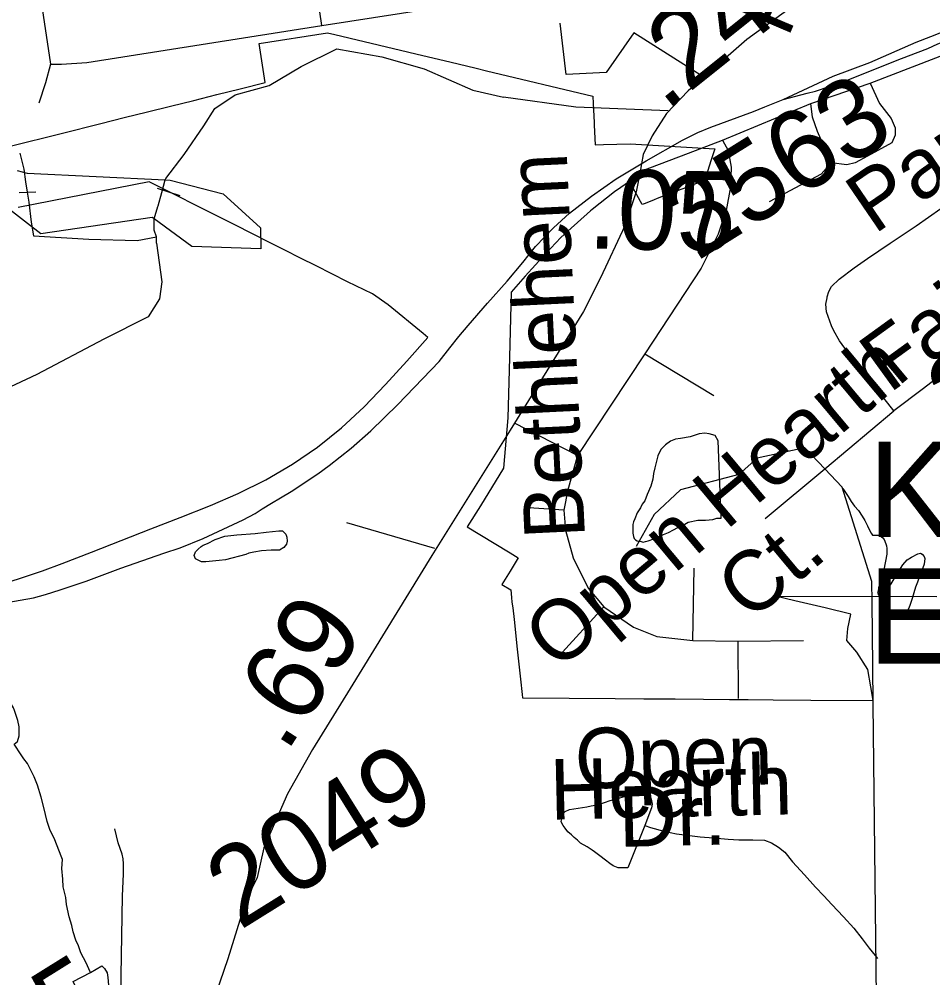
# Model space of a CAD drawing. Extents: x 2001466 to 31450019, y -30647475 to 847247.
# Drawn here: x 2150565 to 2153439, y 738837 to 741852 of the extents above; entities that cross this region are included whole.
import ezdxf

# ---------------------------------------------------------------- set-up
doc = ezdxf.new("R2010")
doc.units = 0
for name, color, linetype in [('Exist Boundary Political City Limit New', 7, 'Continuous'), ('Exist Cultural Educational Facility Elementary Label', 7, 'Continuous'), ('Exist Hydrographic Creek Single Shore', 7, 'Continuous'), ('Exist Hydrographic Misc Water Feature', 7, 'Continuous'), ('Exist Railroad Mainline', 7, 'Continuous'), ('Exist Railroad Siding', 7, 'Continuous'), ('Exist Road Non-System Type 51', 7, 'Continuous'), ('Exist Road Non-System Type 51 Label', 7, 'Continuous'), ('Exist Road Secondary Mileage Hundredths English Label', 7, 'Continuous'), ('Exist Road Secondary Type 51 Attributed', 7, 'Continuous'), ('Exist Road Secondary Type 51 Label', 7, 'Continuous'), ('Exist Road Secondary Type 51 Number Label', 7, 'Continuous'), ('Map Preparation Boundary City Limit Buffer Line', 7, 'Continuous')]:
    doc.layers.add(name, color=color, linetype=linetype)

msp = doc.modelspace()

# ---------------------------------------------------------------- linework, layer by layer
at = {"layer": 'Exist Boundary Political City Limit New'}
for points in [[(2150536.8, 741453.2), (2150697, 741493), (2150822.5, 741524.2), (2150895.5, 741542.4), (2150968.5, 741560.6), (2151041.5, 741578.8), (2151114.8, 741596.9), (2151186.8, 741614.8), (2151260.8, 741633.2), (2151338.8, 741652.6), (2151319.8, 741775.2), (2151534.8, 741809.6), (2151558.5, 741804), (2151835.2, 741737.8), (2151919.5, 741717.8), (2152002.5, 741697.9), (2152035.5, 741690), (2152369.8, 741610.2), (2152370.8, 741587.3), (2152373.2, 741527.4), (2152373.8, 741518.8), (2152376.5, 741456.7), (2152403.2, 741457.6), (2152487, 741460.4), (2152752.8, 741444.8), (2152741, 741407.1), (2152721.8, 741345.4), (2152652.8, 741319), (2152631.2, 741310.8), (2152599, 741298.2), (2152572.2, 741287.6), (2152561.8, 741283.6), (2152534, 741272.6), (2152524.8, 741269), (2152485.2, 741341.4), (2152457, 741323.2), (2152437.5, 741309.3), (2152367, 741253.1), (2152362.5, 741249.3), (2152290.5, 741185.8), (2152268.8, 741165), (2152221.5, 741115.3), (2152156.2, 741043.4), (2152113, 740993.9), (2152106.5, 740748.2), (2152102.2, 740598.6), (2152088.5, 740439.5), (2152015.8, 740321.7), (2151974.5, 740254.9), (2152059, 740203.6), (2152109.2, 740173.2), (2152134.8, 740157.7), (2152109.2, 740115.8), (2152083.5, 740073.6), (2152111.2, 740057.5), (2152113.2, 740033.2), (2152115.2, 740018.4), (2152117.5, 740000), (2152121.8, 739964.3), (2152131.8, 739870.9), (2152142, 739776.4), (2152147.5, 739727.8), (2152148.5, 739717.8), (2152294.5, 739716.5), (2152439.8, 739715.2), (2152529.8, 739714.6)], [(2150470.5, 740061.3), (2150639, 740117.2), (2150700.2, 740139.9), (2150793, 740175.8), (2150979.2, 740248.6), (2151072.2, 740285.1), (2151167.5, 740322.9), (2151254.2, 740360.5), (2151341.2, 740403.3), (2151424.5, 740452.1), (2151503.8, 740506.3), (2151578.8, 740566.9), (2151650, 740632.5), (2151717.8, 740703), (2151784.5, 740776.3), (2151851, 740850.6), (2151835.5, 740863.4), (2151726.2, 740953.4), (2151676.2, 740988.1), (2151597.8, 741026.2), (2151548.8, 741051), (2151499.5, 741075.8), (2151450.5, 741100.5), (2151401.2, 741125.2), (2151352.2, 741150), (2151303.2, 741174.8), (2151239.2, 741206.9), (2151208, 741222.7), (2150974.2, 741340.6), (2150561.8, 741260.3)], [(2152529.8, 739714.6), (2152628.2, 739713.8), (2152717.2, 739713.2), (2152799, 739712.6), (2152858.2, 739712.1), (2152936.2, 739711.1), (2153055.5, 739710.4), (2153251.5, 739708.9), (2153243.8, 739752.2), (2153233.8, 739806.2), (2153199.5, 739861.5), (2153168.2, 739898), (2153171.2, 739935.9), (2153180.8, 739980.8), (2153099.8, 740000), (2153004.8, 740022.6), (2152943.5, 740037.1), (2153450.8, 740036.3)]]:
    msp.add_lwpolyline(points, dxfattribs=at)
at = {"layer": 'Exist Hydrographic Creek Single Shore'}
for p, q in [((2153250.1, 739817.7), (2153247.9, 740018)), ((2153251.4, 739697.2), (2153250.1, 739817.7))]:
    msp.add_line(p, q, dxfattribs=at)
for points in [[(2153098.9, 740438), (2153036.2, 740504.2), (2152886.3, 740471.2), (2152828.3, 740419.9), (2152645.2, 740371.3), (2152562.3, 740294.2), (2152505.3, 740193.7)], [(2153247.9, 740018), (2153247.2, 740083.3), (2153153.3, 740380.5), (2153098.9, 740438)], [(2153434.2, 737940.6), (2153316.3, 738107), (2153265.3, 738406.5), (2153251.4, 739697.2)]]:
    msp.add_lwpolyline(points, dxfattribs=at)
at = {"layer": 'Exist Hydrographic Misc Water Feature'}
for p, q in [((2150617.6, 741307.9), (2150565.7, 741305.6)), ((2151071.8, 741296.4), (2151000, 741319.8)), ((2153298.5, 739981.2), (2153290.7, 739959.3))]:
    msp.add_line(p, q, dxfattribs=at)
for points in [[(2150582.4, 741216.3), (2150516.3, 741267.7), (2150341.2, 741297.6), (2150176.8, 741419.7)], [(2150558.8, 741376.6), (2150590.4, 741367.9), (2151024.8, 741346.4)], [(2151024.8, 741346.4), (2151040.2, 741345.6), (2151207.4, 741302.8), (2151324.2, 741195.4), (2151325.3, 741129.8), (2151108.3, 741137.5), (2150989.5, 741224.1)], [(2150989.5, 741224.1), (2150983.2, 741228.6), (2150633.2, 741176.7), (2150582.4, 741216.3)], [(2152768.6, 740392.4), (2152763.7, 740526.2), (2152753.7, 740542.3), (2152735.4, 740548.3), (2152721.3, 740550), (2152703.6, 740547.8), (2152675.5, 740537.9), (2152645.4, 740533.5), (2152629.8, 740531.4), (2152614, 740525.2), (2152597.8, 740513.1), (2152583.7, 740499), (2152573.8, 740479), (2152568.1, 740457.2), (2152564.2, 740441.1), (2152560.3, 740423), (2152558.6, 740405), (2152552.3, 740382.9), (2152540.8, 740357), (2152532.8, 740337.2), (2152524.8, 740327), (2152519.1, 740314.9), (2152509, 740299), (2152501, 740280.7), (2152497.1, 740270.7), (2152495.5, 740262.9), (2152495.5, 740252.7), (2152495.1, 740240.6), (2152495.5, 740234.9), (2152497.5, 740224.8), (2152499.6, 740218.8), (2152503.5, 740214.6), (2152509.2, 740210.9), (2152521.7, 740209), (2152527.3, 740207), (2152535.3, 740209), (2152543.3, 740211), (2152561.3, 740217.2), (2152591.2, 740231.4), (2152607.2, 740237.5), (2152623.4, 740245.6), (2152637.2, 740253.7), (2152645.2, 740255.7), (2152669.2, 740269.9), (2152699.1, 740275.9), (2152723.3, 740275.9), (2152747.1, 740278), (2152759.2, 740282.2), (2152772.7, 740282.2), (2152768.6, 740392.4)], [(2153156, 740376.3), (2153172.6, 740350.7), (2153182.2, 740334.7), (2153192.7, 740320.5), (2153204.8, 740306.9), (2153216.7, 740288.9), (2153225.1, 740275), (2153233.1, 740258.8), (2153239.2, 740244.9), (2153245.2, 740235.1), (2153249.3, 740229.2)], [(2151278.1, 740167.9), (2151214.3, 740151.6), (2151194.4, 740149.4), (2151152, 740145.2), (2151144.4, 740145.2), (2151138.5, 740145.2), (2151130, 740148.9), (2151120, 740154.9), (2151116.1, 740164.9), (2151119.8, 740176.9), (2151128, 740185), (2151137.8, 740193.2), (2151144, 740197.1), (2151157.7, 740203.2), (2151181.5, 740215.4), (2151211.7, 740225.5), (2151249.8, 740229.8), (2151307.8, 740234), (2151341.7, 740238.2), (2151381.9, 740242.3), (2151394, 740242.5), (2151397.8, 740238.6), (2151403.6, 740232.5), (2151407.5, 740222.6), (2151407.7, 740210.4), (2151406, 740200.5), (2151397.8, 740190.4), (2151384.3, 740182.3), (2151357.9, 740182.2), (2151327.9, 740180.3), (2151303.7, 740175.8), (2151287.7, 740172.1), (2151278.1, 740167.9)], [(2153249.3, 740229.2), (2153253.2, 740229), (2153263.2, 740229.1), (2153269.2, 740229), (2153273.3, 740227.2), (2153281, 740221.2), (2153285.1, 740215.3), (2153291.3, 740201.3), (2153293.3, 740195.3), (2153293.8, 740187.2), (2153293.8, 740169.3), (2153289.7, 740147.2), (2153283.9, 740115.2), (2153279.8, 740103.3), (2153276.1, 740089.3), (2153272, 740077.3), (2153267.9, 740063.3), (2153266.3, 740053), (2153264.4, 740049.2), (2153266.3, 740045.3), (2153266.5, 740041.2), (2153272, 740039.2), (2153276.3, 740039.3), (2153280, 740041.2), (2153286.2, 740045.1), (2153292.3, 740051.5), (2153307.9, 740075.5), (2153328, 740109.4), (2153343.8, 740135.8), (2153357.5, 740151.6), (2153371.5, 740159.6), (2153391.6, 740169.9), (2153399.6, 740172), (2153405.5, 740169.8), (2153411.5, 740162), (2153413.5, 740156.1), (2153411.7, 740138.1), (2153407.6, 740126.1), (2153397.5, 740104.1), (2153390.1, 740081.7), (2153384, 740066), (2153374.1, 740029.8), (2153366.8, 740007.8), (2153358.6, 739989.5), (2153354.5, 739977.6), (2153350.4, 739973.8), (2153298.5, 739981.2)], [(2150550, 739571.9), (2150559.8, 739580.1), (2150565.7, 739597.8), (2150565.7, 739625.8), (2150561.4, 739646), (2150551, 739678), (2150547.3, 739685.9), (2150532.9, 739709.9), (2150529.2, 739715.8), (2150520.8, 739723.5), (2150514.7, 739729.7), (2150494.6, 739737.6), (2150480.9, 739739.3), (2150464.7, 739741.3), (2150450.7, 739741.4), (2150434.5, 739739.4), (2150420.8, 739735), (2150414.8, 739735.1)], [(2150697.6, 739218.9), (2150677.5, 739270.6), (2150661.5, 739302.7), (2150653.1, 739328.7), (2150642.8, 739372.4), (2150634.6, 739404.5), (2150622.7, 739442.4), (2150612.1, 739468.4), (2150602.2, 739490.1), (2150592, 739510.3), (2150580.1, 739525.9), (2150565.9, 739547.9), (2150555.5, 739562.1), (2150550, 739571.9)], [(2152532.6, 739315.3), (2152479.3, 739183.1), (2152463.5, 739183), (2152449.4, 739182.7), (2152432.9, 739188.9), (2152423.3, 739196.4), (2152409.2, 739206.7), (2152391.5, 739220.3), (2152374.9, 739232.5), (2152366.9, 739238.2), (2152351.1, 739248.3), (2152331, 739260.3), (2152320.8, 739269.9), (2152310.5, 739278), (2152302.5, 739286.1), (2152291.1, 739295.9), (2152282.9, 739307.7), (2152276.5, 739315.6), (2152270.3, 739327.8), (2152270.5, 739333.9), (2152270.5, 739343.6), (2152272.8, 739351.8), (2152282, 739359.7), (2152296.4, 739365.7), (2152350.3, 739374.2), (2152364.3, 739378.1), (2152388.2, 739382.2), (2152424.3, 739394.6), (2152454.1, 739402.7), (2152476, 739408.7), (2152505.9, 739413.1), (2152520.1, 739410.9), (2152532, 739411.2), (2152540.2, 739411.2), (2152548, 739407.1), (2152552.1, 739403.3), (2152553.7, 739393.3), (2152556.4, 739383.2), (2152554.3, 739371.3), (2152532.6, 739315.3)], [(2152532.6, 739315.3), (2152550.4, 739309.4), (2152592.7, 739297.8), (2152632.5, 739289.7), (2152706.7, 739280.1), (2152748.9, 739276.6), (2152794.7, 739272.5), (2152828.7, 739271), (2152873, 739271.2), (2152908.9, 739269.4), (2152930.8, 739261.6), (2152952.8, 739247.8), (2152973.1, 739231.7), (2152997, 739201.7), (2153035.2, 739160.3), (2153069.6, 739122.2), (2153095.5, 739094.3), (2153121.5, 739066.9), (2153158.2, 739028.9), (2153190, 738993.3), (2153216.2, 738959.3), (2153238.6, 738929.5), (2153256.8, 738907.3), (2153264.6, 738897.6)], [(2150789.9, 738853.3), (2150788, 738857.6), (2150777.6, 738881.5), (2150767.7, 738899.2), (2150759.3, 738915.1), (2150751.5, 738937.4), (2150743.5, 738955.2), (2150735.1, 738981.3), (2150730.6, 739000.9), (2150723, 739028.9), (2150714.4, 739067.1), (2150712.6, 739088.9), (2150704.2, 739123), (2150702.3, 739146.8), (2150699.8, 739180.9), (2150701.5, 739209), (2150697.6, 739218.9)], [(2150789.9, 738853.3), (2150825.5, 738873.9), (2150833.5, 738865.8), (2150841.7, 738851.9), (2150843.8, 738837.8), (2150846.1, 738813.9), (2150848.3, 738785.6), (2150848.3, 738758.1), (2150846.1, 738732), (2150840.7, 738699.6), (2150835, 738677.7), (2150824.5, 738661.8), (2150816.9, 738653.7), (2150735.7, 738825.4), (2150789.9, 738853.3)]]:
    msp.add_lwpolyline(points, dxfattribs=at)
at = {"layer": 'Exist Railroad Mainline'}
for p, q in [((2152741, 741512.5), (2152874.4, 741562)), ((2152468.5, 741365.8), (2152537.2, 741406.5))]:
    msp.add_line(p, q, dxfattribs=at)
for points in [[(2152968.2, 741599.1), (2153043.8, 741619.9), (2153069.7, 741626.2), (2153161.4, 741657.1), (2153326.7, 741722.9), (2153362.6, 741737.4), (2153422.4, 741760), (2153454.3, 741774.3), (2153484.2, 741786.7), (2153565.8, 741817.4), (2153644, 741846.2)], [(2152874.4, 741562), (2152910.3, 741576.5), (2152968.2, 741599.1)], [(2152537.2, 741406.5), (2152651.4, 741471.8), (2152672.4, 741482.5), (2152699.1, 741496.2), (2152741, 741512.5)], [(2150526.3, 740017.5), (2150610.2, 740032.4), (2150648, 740042.8), (2150693.9, 740057.3), (2150775.6, 740084), (2150885.2, 740125.1), (2151020.8, 740172.5), (2151071.5, 740189.5), (2151144.1, 740218.2), (2151269.7, 740277.2), (2151307.5, 740297.7), (2151329.2, 740311.8), (2151359.2, 740330.2), (2151386.9, 740346.4), (2151420.7, 740366.7), (2151504.2, 740421.6), (2151540, 740448.1), (2151609.3, 740502.9), (2151670.8, 740557.4), (2151755.9, 740640.2), (2151886.4, 740775.7), (2151920.1, 740818), (2151947.7, 740854.3), (2151977.4, 740888.7), (2152038.6, 740959.2), (2152100, 741027.9), (2152149.4, 741086.5), (2152188.8, 741136.9), (2152245.8, 741195.5), (2152295.8, 741241.9), (2152365.4, 741295.1), (2152442.5, 741349.5), (2152468.5, 741365.8)]]:
    msp.add_lwpolyline(points, dxfattribs=at)
at = {"layer": 'Exist Railroad Siding'}
msp.add_lwpolyline([(2152968.2, 741599.1), (2153125.3, 741672.9), (2153240.8, 741716.1), (2153386.2, 741779.5), (2153432, 741798.2), (2153511.6, 741828.9), (2153551.6, 741845.3), (2153599.3, 741863.9), (2153630.9, 741873.7)], dxfattribs=at)
at = {"layer": 'Exist Road Non-System Type 51'}
for p, q in [((2152498.7, 741809), (2152411.3, 741684.5)), ((2152718, 741669.4), (2152498.7, 741809)), ((2153241.7, 741651.2), (2153660.2, 741812.6)), ((2153054.7, 741586.5), (2153241.7, 741651.2)), ((2152316.4, 741575.1), (2152088, 741606.8)), ((2152606.5, 741563.5), (2152316.4, 741575.1)), ((2152777.1, 741472), (2153054.7, 741586.5)), ((2150567.9, 741430.8), (2150580.4, 741380.9)), ((2150580.4, 741380.9), (2150585.3, 741341)), ((2151013.9, 741306.9), (2151024.8, 741346.4)), ((2150595.3, 741276.1), (2150602.8, 741213.7)), ((2150989.5, 741224.1), (2151001.5, 741262.7)), ((2150602.8, 741213.7), (2150610.3, 741171.2)), ((2153098.9, 740438), (2153316, 740619.7)), ((2152911.6, 740281.4), (2153098.9, 740438)), ((2151872.8, 740186.7), (2151595.4, 740267.8))]:
    msp.add_line(p, q, dxfattribs=at)
for points in [[(2151517.3, 741832.2), (2151467, 742178.4)], [(2150619.3, 742012.4), (2150664.3, 741710.3)], [(2151517.3, 741832.2), (2151930.5, 741895.8), (2151972.9, 741917), (2151996.8, 741951.5)], [(2152411.3, 741684.5), (2152285.2, 741677.8), (2152267.1, 741839.2)], [(2150664.3, 741710.3), (2150698.8, 741710.3), (2150778.2, 741715.6), (2151517.3, 741832.2)], [(2151024.8, 741346.4), (2151026.1, 741350.8), (2151084.2, 741426.5), (2151146.6, 741516.3), (2151180.3, 741571.2), (2151245.1, 741613.7), (2151351.1, 741643.6), (2151452.2, 741703.5), (2151563.9, 741759.2)], [(2151563.9, 741759.2), (2151705.4, 741733.8), (2151839.3, 741695.5), (2151992.4, 741628.5), (2152088, 741606.8)], [(2150664.3, 741710.3), (2150648.4, 741651.9), (2150627.2, 741588.3)], [(2153241.7, 741651.2), (2153271.2, 741586.7), (2153307.6, 741539.8), (2153319.8, 741510.3), (2153319.8, 741487.7), (2153309.4, 741463.4), (2153233, 741421.7), (2153194.8, 741400.8), (2153168.7, 741393.9), (2153118.4, 741400.8)], [(2153118.4, 741400.8), (2153075.9, 741499.1), (2153060, 741544.1), (2153054.7, 741586.5)], [(2153316, 740619.7), (2153170.1, 740806.2), (2153145.6, 740839.9), (2153127.2, 740871.7), (2153119.6, 740887.7), (2153104.7, 740931.4), (2153102.4, 740955.4), (2153106.2, 740975.5), (2153106.8, 740979.1), (2153112, 740995.6), (2153119.7, 741011.6), (2153143.6, 741034), (2153191.1, 741070.4), (2153232.9, 741098.9), (2153304.5, 741147.6), (2153385.8, 741202.4), (2153503, 741283.8), (2153562.5, 741324.3), (2153606.3, 741354.8), (2153653.9, 741383.3), (2153707.5, 741422), (2153825.1, 741484.2), (2153879, 741519)], [(2152777.1, 741472), (2152795.1, 741438.9), (2152804.2, 741386.9), (2152801.9, 741324.6), (2152788.3, 741250), (2152763.5, 741175.5), (2152710.3, 741069.1), (2152532.8, 740799.8)], [(2153118.4, 741400.8), (2153087.1, 741364.3), (2152923.9, 741277.4)], [(2150585.3, 741341), (2150590.3, 741308.5), (2150595.3, 741276.1)], [(2151001.5, 741262.7), (2151002.1, 741264.7), (2151013.9, 741306.9)], [(2150997.6, 741147.4), (2150997.6, 741167.2), (2150990.4, 741188.9), (2150989.5, 741224.1)], [(2154059.6, 741225.3), (2153976.3, 741162.7), (2153887.2, 741069.9), (2153794.3, 740976.8), (2153707.1, 740905.8), (2153631.5, 740851.2), (2153536.2, 740786.1), (2153478.8, 740743.5), (2153409.3, 740690.7), (2153316, 740619.7)], [(2150997.6, 741147.4), (2151013.8, 741026.5), (2151006.6, 740972.3), (2150970.6, 740916.4), (2150831.7, 740846), (2150620.6, 740734.1), (2150284.8, 740577.4)], [(2150610.3, 741171.2), (2150784.8, 741160), (2150936.3, 741156.4), (2150997.6, 741167.2)], [(2152532.8, 740799.8), (2152321.1, 740480.2)], [(2152532.8, 740799.8), (2152749.9, 740668)], [(2152321.1, 740480.2), (2152123.1, 740581.9)], [(2152321.1, 740480.2), (2152290.6, 740371.8), (2152278.1, 740307.3)], [(2152278.1, 740307.3), (2152152.6, 740316.3)], [(2152278.1, 740307.3), (2152283.8, 740245), (2152307.5, 740157.3), (2152355, 740062.3), (2152403.6, 740003.4)], [(2152684.3, 739897.8), (2152687.7, 740125.2)], [(2152403.6, 740003.4), (2152262.3, 739848.4)], [(2152403.6, 740003.4), (2152497.7, 739939.6), (2152571.2, 739910.2), (2152684.3, 739897.8)], [(2152684.3, 739897.8), (2152825.6, 739895.5)], [(2152825.6, 739895.5), (2153031.4, 739897.8)], [(2152825.6, 739895.5), (2152826.8, 739715.6)], [(2150877.9, 738343.3), (2150890.3, 739093.5), (2150893.5, 739163.7), (2150893.4, 739195.7), (2150892.3, 739210.7), (2150889, 739225.5), (2150876.5, 739261.4), (2150866.6, 739305.4)]]:
    msp.add_lwpolyline(points, dxfattribs=at)
at = {"layer": 'Exist Road Secondary Type 51 Attributed'}
for points in [[(2153536.5, 742085), (2153382.6, 742099.6), (2153311.5, 742089.2), (2153225.7, 742052.5), (2153103.8, 741970.8), (2152853.7, 741788.6), (2152669, 741626.3), (2152601, 741555.1), (2152556, 741485), (2152528, 741426.8), (2152522.5, 741397.4)], [(2152517.9, 741372.7), (2152669.8, 741430.7), (2152777.1, 741472)], [(2152522.5, 741397.4), (2152517.9, 741372.7)], [(2152517.9, 741372.7), (2152506, 741309.6), (2152470.5, 741201.7), (2152393.5, 741038.4), (2152340.2, 740932.6), (2152109.5, 740559.8), (2151863, 740165.1), (2151606.1, 739747.2), (2151487.9, 739554.6), (2151408.9, 739415.3), (2151334.6, 739245.7), (2151313.7, 739152.5), (2151278.6, 739079.2), (2151221.1, 738895.9), (2151159.9, 738715.8), (2151144.2, 738616.4), (2151143.1, 738532.6), (2151154.1, 738357.7), (2151170.3, 738177.6)]]:
    msp.add_lwpolyline(points, dxfattribs=at)
at = {"layer": 'Map Preparation Boundary City Limit Buffer Line'}
for points in [[(2150536.8, 741453.2), (2150697, 741493), (2150822.5, 741524.2), (2150895.5, 741542.4), (2150968.5, 741560.6), (2151041.5, 741578.8), (2151114.8, 741596.9), (2151186.8, 741614.8), (2151260.8, 741633.2), (2151338.8, 741652.6), (2151319.8, 741775.2), (2151534.8, 741809.6), (2151558.5, 741804), (2151835.2, 741737.8), (2151919.5, 741717.8), (2152002.5, 741697.9), (2152035.5, 741690), (2152369.8, 741610.2), (2152370.8, 741587.3), (2152373.2, 741527.4), (2152373.8, 741518.8), (2152376.5, 741456.7), (2152403.2, 741457.6), (2152487, 741460.4), (2152752.8, 741444.8), (2152741, 741407.1), (2152721.8, 741345.4), (2152652.8, 741319), (2152631.2, 741310.8), (2152599, 741298.2), (2152572.2, 741287.6), (2152561.8, 741283.6), (2152534, 741272.6), (2152524.8, 741269), (2152485.2, 741341.4), (2152457, 741323.2), (2152437.5, 741309.3), (2152367, 741253.1), (2152362.5, 741249.3), (2152290.5, 741185.8), (2152268.8, 741165), (2152221.5, 741115.3), (2152156.2, 741043.4), (2152113, 740993.9), (2152106.5, 740748.2), (2152102.2, 740598.6), (2152088.5, 740439.5), (2152015.8, 740321.7), (2151974.5, 740254.9), (2152059, 740203.6), (2152109.2, 740173.2), (2152134.8, 740157.7), (2152109.2, 740115.8), (2152083.5, 740073.6), (2152111.2, 740057.5), (2152113.2, 740033.2), (2152115.2, 740018.4), (2152117.5, 740000), (2152121.8, 739964.3), (2152131.8, 739870.9), (2152142, 739776.4), (2152147.5, 739727.8), (2152148.5, 739717.8), (2152294.5, 739716.5), (2152439.8, 739715.2), (2152529.8, 739714.6)], [(2150470.5, 740061.3), (2150639, 740117.2), (2150700.2, 740139.9), (2150793, 740175.8), (2150979.2, 740248.6), (2151072.2, 740285.1), (2151167.5, 740322.9), (2151254.2, 740360.5), (2151341.2, 740403.3), (2151424.5, 740452.1), (2151503.8, 740506.3), (2151578.8, 740566.9), (2151650, 740632.5), (2151717.8, 740703), (2151784.5, 740776.3), (2151851, 740850.6), (2151835.5, 740863.4), (2151726.2, 740953.4), (2151676.2, 740988.1), (2151597.8, 741026.2), (2151548.8, 741051), (2151499.5, 741075.8), (2151450.5, 741100.5), (2151401.2, 741125.2), (2151352.2, 741150), (2151303.2, 741174.8), (2151239.2, 741206.9), (2151208, 741222.7), (2150974.2, 741340.6), (2150561.8, 741260.3)], [(2152529.8, 739714.6), (2152628.2, 739713.8), (2152717.2, 739713.2), (2152799, 739712.6), (2152858.2, 739712.1), (2152936.2, 739711.1), (2153055.5, 739710.4), (2153251.5, 739708.9), (2153243.8, 739752.2), (2153233.8, 739806.2), (2153199.5, 739861.5), (2153168.2, 739898), (2153171.2, 739935.9), (2153180.8, 739980.8), (2153099.8, 740000), (2153004.8, 740022.6), (2152943.5, 740037.1), (2153450.8, 740036.3)]]:
    msp.add_lwpolyline(points, dxfattribs=at)

# ---------------------------------------------------------------- texts
at = {"layer": 'Exist Cultural Educational Facility Elementary Label'}
for s, p in [('Knightdale', (2153235.4, 740223.2)), ('Elem.', (2153235.4, 739824.8))]:
    msp.add_text(s, height=300, dxfattribs=at).set_placement(p)
at = {"layer": 'Exist Road Non-System Type 51 Label'}
for s, rotation, p in [('Park', 34.3277, (2153254, 741173.3)), ('Faison', 35.8938, (2153301.7, 740673.2)), ('Open Hearth', 39.9058, (2152257.2, 739798.3)), ('Ct.', 39.9058, (2152863.1, 739953.1)), ('Open', 1.2745, (2152315.3, 739431.5)), ('Hearth', 1.2745, (2152236, 739334)), ('Dr.', 1.2745, (2152452.4, 739248.4))]:
    msp.add_text(s, height=190, rotation=rotation, dxfattribs=at).set_placement(p)
at = {"layer": 'Exist Road Secondary Mileage Hundredths English Label'}
for s, rotation, p in [('.24', 38.6781, (2152597.1, 741560.4)), ('.05', 358.8958, (2152352, 741131.1)), ('.69', 57.2819, (2151405, 739540.9))]:
    msp.add_text(s, height=250, rotation=rotation, dxfattribs=at).set_placement(p)
at = {"layer": 'Exist Road Secondary Type 51 Label'}
for s, rotation, p in [('Rd.', 66.9325, (2152982.8, 741790.6)), ('Bethlehem', 92.7314, (2152345, 740221.9))]:
    msp.add_text(s, height=190, rotation=rotation, dxfattribs=at).set_placement(p)
at = {"layer": 'Exist Road Secondary Type 51 Number Label'}
for s, p in [('2563', (2152696.8, 741089.8)), ('2233', (2153525.3, 740531.5)), ('2049', (2151259.2, 738984.7)), ('2515', (2150238.6, 738317))]:
    msp.add_text(s, height=250, rotation=31.918, dxfattribs=at).set_placement(p)

doc.saveas('drawing.dxf')
